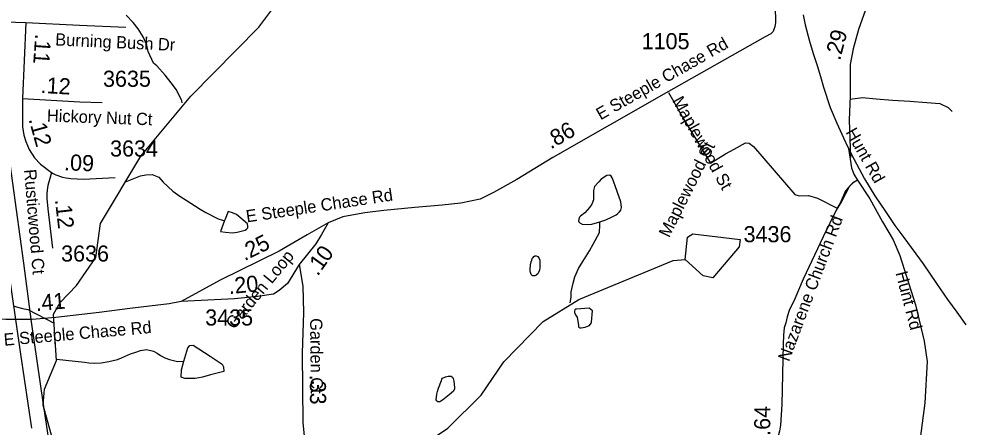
# Model space of a CAD drawing. Extents: x 1662474 to 1856135, y 779280 to 917889.
# Drawn here: x 1767712 to 1775052, y 801635 to 804804 of the extents above; entities that cross this region are included whole.
import ezdxf

# ---------------------------------------------------------------- set-up
doc = ezdxf.new("R2010")
doc.units = 0
for name, color, linetype in [('Exist Hydrographic Misc Water Feature', 7, 'Continuous'), ('Exist Hydrographic Pond Under 1500 Sq Ft', 7, 'Continuous'), ('Exist Railroad Mainline', 7, 'Continuous'), ('Exist Road Non-System Type 51', 7, 'Continuous'), ('Exist Road Non-System Type 51 Label', 7, 'Continuous'), ('Exist Road Secondary Mileage Hundredths English Label', 7, 'Continuous'), ('Exist Road Secondary Mileage Tenths English Label', 7, 'Continuous'), ('Exist Road Secondary Type 51 Attributed', 7, 'Continuous'), ('Exist Road Secondary Type 51 Label', 7, 'Continuous'), ('Exist Road Secondary Type 51 Number Label', 7, 'Continuous'), ('Exist Utilities Electrical Transmission Line', 7, 'Continuous')]:
    doc.layers.add(name, color=color, linetype=linetype)

msp = doc.modelspace()

# ---------------------------------------------------------------- linework, layer by layer
at = {"layer": 'Exist Hydrographic Misc Water Feature'}
for points in [[(1768079.2, 801160.3), (1767901.2, 801804), (1767910.3, 801928.5), (1768004.2, 802153), (1767982.2, 802511.3), (1768032.3, 802602.1), (1768159.2, 802734.1), (1768310.1, 802950.9), (1768346.2, 803216.1), (1768659.3, 803738.1), (1769046.2, 804202.9), (1769575.3, 804740.3), (1769971.2, 805270.5)], [(1768980.2, 804152.8), (1768976.3, 804168.9), (1768935.1, 804253.2), (1768893.5, 804307.6), (1768848, 804366), (1768784.6, 804440.5), (1768758.8, 804460.7), (1768715.5, 804551.1), (1768705.9, 804601.2), (1768678.4, 804663.5), (1768638.8, 804727.8), (1768599.2, 804776.1), (1768545.7, 804832.6)], [(1768540.4, 803539.8), (1768655.4, 803585.3), (1768697.7, 803593), (1768747.7, 803594.6), (1768799.6, 803576.2), (1768833, 803535.9), (1768906.6, 803465.3), (1768962.2, 803426.8), (1769010, 803396.4), (1769119.5, 803327.5), (1769163.3, 803301.1), (1769258.9, 803252.3), (1769292.9, 803242), (1769308.9, 803237.9)], [(1771994.3, 802599.7), (1772000.4, 802643.7), (1772000.8, 802685.7), (1772017.5, 802751.5), (1772030, 802801.4), (1772058.5, 802867.2), (1772092.9, 802920.9), (1772143.6, 803002.6), (1772172.1, 803054.3), (1772220.9, 803145.9), (1772223.3, 803201.9), (1772223.3, 803227.9)], [(1768400.1, 798672.4), (1768585.3, 798796.6), (1768628.1, 798963.1), (1768745.2, 799078.9), (1769055.3, 799292.5), (1769426.2, 799698.6), (1769738.3, 800128.7), (1769975.1, 800635.9), (1770186.3, 800982.8), (1770455.2, 801230.1), (1771042.2, 801625.1), (1771302.2, 801882.4), (1771479.2, 802141.3), (1771782.3, 802453.5), (1772059.3, 802625.2), (1772794.2, 802928.5), (1772886.3, 802936.5)], [(1767674.9, 802573.1), (1767740.9, 802556.6), (1767782.9, 802548.2), (1767986.5, 802441.6)], [(1768003.6, 802162.2), (1768221.5, 802138.5), (1768255.4, 802134.3), (1768301.5, 802129.9), (1768351.5, 802133.5), (1768411.6, 802143), (1768477.6, 802160.5), (1768509.8, 802172.2), (1768578.1, 802203.7), (1768620.2, 802217.3), (1768656.2, 802229), (1768702.4, 802236.6), (1768756.3, 802224.2), (1768786.2, 802209.9), (1768812.1, 802191.7), (1768845.9, 802171.4), (1768881.8, 802159.1), (1768943.7, 802144.6), (1768993.8, 802146.2)]]:
    msp.add_lwpolyline(points, dxfattribs=at)
at = {"layer": 'Exist Hydrographic Pond Under 1500 Sq Ft'}
for points in [[(1772223.3, 803227.9), (1772271.5, 803243.6), (1772319.7, 803267.2), (1772349.8, 803282.9), (1772361.9, 803290.8), (1772376.1, 803304.7), (1772386.3, 803318.6), (1772392.5, 803340.5), (1772386.8, 803382.6), (1772330, 803543.1), (1772318.3, 803569.2), (1772310.5, 803583.3), (1772300.4, 803589.4), (1772278.5, 803587.6), (1772234.2, 803559.9), (1772215.9, 803540.1), (1772181.7, 803502.4), (1772173.5, 803472.4), (1772174.9, 803426.4), (1772174.9, 803398.4), (1772162.6, 803366.5), (1772142.3, 803338.7), (1772106, 803298.9), (1772073.8, 803273.2), (1772065.8, 803265.2), (1772059.7, 803249.3), (1772057.4, 803237.3), (1772061.3, 803229.3), (1772067.5, 803221.3), (1772087.4, 803209.1), (1772127.4, 803208.7), (1772161.2, 803210.4), (1772223.3, 803227.9)], [(1769308.9, 803237.9), (1769278.2, 803154.1), (1769316.1, 803147.8), (1769370, 803143.4), (1769406.1, 803149.1), (1769468.2, 803162.6), (1769480.3, 803170.5), (1769490.4, 803182.4), (1769490.4, 803194.4), (1769486.7, 803212.4), (1769401.2, 803285.1), (1769371.3, 803299.4), (1769337.4, 803307.7), (1769312.8, 803249.9), (1769308.9, 803237.9)], [(1772886.3, 802936.5), (1772904.3, 803110.1), (1772946.3, 803135.5), (1773313.4, 803091.9), (1773304.4, 803033.1), (1773102.4, 802794.3), (1773027.3, 802808.9), (1772886.3, 802936.5)], [(1771731.7, 802816.1), (1771727.8, 802812.2), (1771723.7, 802812.2), (1771717.8, 802810.3), (1771711.8, 802808.3), (1771703.8, 802808.4), (1771697.7, 802812.5), (1771689.7, 802820.5), (1771684, 802834.6), (1771682.1, 802848.6), (1771682.1, 802860.6), (1771686.4, 802894.5), (1771690.7, 802916.5), (1771694.8, 802930.5), (1771698.9, 802944.5), (1771704.9, 802952.4), (1771711, 802960.4), (1771719, 802964.3), (1771729.1, 802964.2), (1771741, 802958.2), (1771752.8, 802944), (1771756.7, 802930), (1771758.6, 802910), (1771758.2, 802873.9), (1771754.1, 802851.9), (1771747.9, 802834), (1771742, 802824.1), (1771731.7, 802816.1)], [(1772047.2, 802487.2), (1772056.8, 802423.1), (1772058.9, 802413.1), (1772062.6, 802409.1), (1772068.7, 802405), (1772078.6, 802404.9), (1772094.6, 802406.8), (1772110.8, 802410.7), (1772122.9, 802414.6), (1772142.7, 802422.4), (1772156.9, 802440.3), (1772158.9, 802450.3), (1772167.8, 802538.2), (1772141.9, 802558.4), (1772041.9, 802551.2), (1772033.9, 802549.3), (1772029.8, 802545.4), (1772025.9, 802535.4), (1772025.7, 802529.4), (1772025.7, 802523.4), (1772035.5, 802505.3), (1772047.2, 802487.2)], [(1768993.8, 802146.2), (1769024.9, 802251), (1769040.7, 802269), (1769065.4, 802271.2), (1769197.8, 802186), (1769289.8, 802123.2), (1769301, 802103), (1769303.3, 802067.1), (1769262.9, 802055.9), (1769200, 802040.1), (1769137.2, 802022.2), (1769081.1, 802011), (1769000.3, 802013.2), (1768973.3, 802022.2), (1768975.6, 802080.5), (1768993.8, 802146.2)], [(1771054, 801885.1), (1771015.9, 801853.4), (1771001.7, 801843.5), (1770989.6, 801835.6), (1770981.6, 801831.7), (1770965.7, 801831.8), (1770957.7, 801837.8), (1770953.8, 801845.8), (1770958.1, 801889.9), (1770962.4, 801911.9), (1770970.6, 801935.8), (1770993.1, 801997.6), (1770997, 802007.6), (1771001.1, 802013.6), (1771025.3, 802025.4), (1771045.2, 802029.2), (1771063.3, 802031.1), (1771071.3, 802029), (1771075.4, 802024.9), (1771081.1, 802018.9), (1771085.2, 802010.9), (1771088.9, 801990.8), (1771094.6, 801942.7), (1771094.4, 801930.7), (1771086.2, 801914.8), (1771054, 801885.1)]]:
    msp.add_lwpolyline(points, dxfattribs=at)
at = {"layer": 'Exist Railroad Mainline'}
msp.add_lwpolyline([(1773801.8, 804835.3), (1773818, 804757.2), (1773852.6, 804629.8), (1773881.6, 804534.4), (1773911.9, 804441.5), (1773936.5, 804356), (1773961.1, 804274.1), (1774013.1, 804117.2), (1774065.4, 803995.2), (1774115.2, 803879.2), (1774149.8, 803809.2), (1774195.2, 803718.3), (1774278.9, 803562.9), (1774359, 803431.1), (1774442.7, 803307.5), (1774515.4, 803200.2), (1774584.6, 803107.5), (1774733.7, 802901.1), (1774839.3, 802748.4), (1774922.9, 802624.8), (1774997, 802526.7), (1775065.1, 802427.5)], dxfattribs=at)
at = {"layer": 'Exist Road Non-System Type 51'}
for points in [[(1772757.9, 804232.2), (1772873.9, 804029), (1773083.6, 803683.6), (1773199.1, 803756.5), (1773266.9, 803792.2), (1773355.1, 803840.6), (1773382.2, 803839.5), (1773416.1, 803813), (1773739, 803440.4), (1773771.1, 803430.4), (1773844.8, 803433.8), (1773914.6, 803412.2), (1774066.8, 803334.5)], [(1774166.6, 804181.9), (1774264.6, 804192.5), (1774369.6, 804183.9), (1774496.8, 804173.9), (1774631.9, 804163.9), (1774763.1, 804156), (1774865.1, 804146.4), (1774927.8, 804117), (1774959.2, 804084.8)], [(1774224.2, 803552.9), (1774184.9, 803527.7), (1774131.6, 803468.7), (1774089.1, 803373.7), (1774066.8, 803334.5)]]:
    msp.add_lwpolyline(points, dxfattribs=at)
at = {"layer": 'Exist Road Secondary Type 51 Attributed'}
msp.add_line((1767766.1, 804776), (1767740.4, 804185), dxfattribs=at)
for points in [[(1773543.6, 805417.2), (1773546.7, 805365.3), (1773570.6, 805130.3), (1773583.4, 804908.1), (1773587.1, 804816.3), (1773587.1, 804775.9), (1773583.4, 804741), (1773576.1, 804722.6), (1773568.7, 804706.1), (1773550.4, 804687.8), (1773508.1, 804663.9), (1772737.6, 804230.6), (1771858.6, 803726.5), (1771578.2, 803557.7), (1771398.5, 803457.1), (1771294.2, 803403.2), (1771143.3, 803374.5), (1770999.5, 803356.6), (1770787.4, 803338.6), (1770546.6, 803317), (1770399.2, 803299.1), (1770298.5, 803281.1), (1770226.6, 803266.7), (1770115.2, 803220)], [(1774434, 805307.8), (1774363.4, 805093), (1774233.1, 804721.6), (1774190.9, 804571.9), (1774168.6, 804449.5), (1774167.7, 804203), (1774159.2, 804020.8), (1774169.4, 803726.5)], [(1767085.4, 804794.7), (1767441.2, 804786.7), (1767766.1, 804776)], [(1767766.1, 804776), (1768182.2, 804756.4), (1768542.8, 804740.1)], [(1767740.4, 804185), (1768185.4, 804159), (1768357.6, 804155.8)], [(1767740.4, 804185), (1767741.5, 804027.3), (1767741.5, 803965.7), (1767751.5, 803902.1), (1767765.4, 803852.5), (1767793.2, 803788.9), (1767834, 803725.8), (1767880, 803676.9), (1767966.2, 803610.1)], [(1774155.3, 803796.4), (1774176.8, 803647.1), (1774195, 803599.1), (1774224.2, 803552.9)], [(1767966.2, 803610.1), (1767953.5, 803564.7), (1767937.7, 803509.6), (1767932, 803474.7), (1767928.8, 803445), (1767928.1, 803409.7), (1767936.7, 803328.2), (1767971.9, 803024.8)], [(1767966.2, 803610.1), (1767978.2, 803602.4), (1767999.5, 803592.3), (1768049.7, 803576.3), (1768079.7, 803570), (1768115.3, 803564.4), (1768214.8, 803560.4), (1768459.3, 803572.3)], [(1774224.2, 803552.9), (1774190.1, 803530.5), (1774162.8, 803505.7), (1774099.1, 803387.4), (1774059.9, 803317.7), (1773958.3, 803112), (1773803.3, 802783.4), (1773739.1, 802631.1), (1773693.7, 802540.3), (1773677.6, 802489.6), (1773666.9, 802444.1), (1773656.3, 802404.1), (1773650.9, 802348), (1773648.2, 802278.5), (1773637.5, 801809.7), (1773626.8, 801649.4), (1773619.8, 801602.2), (1773595, 801515.3), (1773567.1, 801419.2), (1773486.4, 801295.2), (1773334.3, 801118.4), (1772831.6, 800535.4)], [(1774224.2, 803552.9), (1774319.5, 803407.3), (1774419.6, 803229.3), (1774501.2, 803088.5), (1774553.2, 802966.2), (1774605.1, 802803.1), (1774675.6, 802584.4), (1774742.3, 802302.7), (1774764.6, 802143.3), (1774746.9, 801821.9), (1774641.5, 801012.6), (1774592.5, 800564.6), (1774524.7, 800169), (1774513.4, 800053.1), (1774468.2, 799683.4), (1774449.2, 799541.2)], [(1770115.2, 803220), (1769950.3, 803126.2), (1769734.3, 803000.2), (1769275.1, 802775.3), (1768973, 802610.9)], [(1770115.2, 803220), (1770061.3, 803130.2), (1770017.8, 803058.7), (1769889.9, 802897.1)], [(1769889.9, 802897.1), (1769797.3, 802748.3), (1769734.3, 802694.3), (1769689.2, 802667.3), (1769564.2, 802648.2), (1769387.7, 802631.3), (1769230.1, 802621.8), (1768973, 802610.9)], [(1769889.9, 802897.1), (1769917, 802729.3), (1769922.4, 802523.7), (1769911.6, 802209.8), (1769917, 801668.5), (1769971.2, 801138.2)], [(1768973, 802610.9), (1768879, 802590.9), (1768573.4, 802556.1), (1768334.3, 802524.6), (1767999.5, 802485.8), (1767815.4, 802469.5), (1767609.6, 802469.5), (1767441.8, 802475), (1767273.9, 802491.2), (1767111.5, 802518.2), (1766997.8, 802550.7), (1766804.2, 802597.5)]]:
    msp.add_lwpolyline(points, dxfattribs=at)
at = {"layer": 'Exist Utilities Electrical Transmission Line'}
for points in [[(1767797, 811115.8), (1767675.9, 810635.2), (1767554.8, 810136.4), (1767457.3, 809731.7), (1767332.1, 809226.8), (1767199.7, 808688.3), (1767084.4, 808215.7), (1767033.6, 808011.3), (1767096.3, 807559.3), (1767181.6, 806961.5), (1767242.2, 806554), (1767296.5, 806140.3), (1767365.2, 805646.2), (1767431.9, 805212.9), (1767490.7, 804763), (1767551.2, 804317.1), (1767620, 803827.3), (1767634.5, 803735.4), (1767747.3, 802907.9), (1767806.3, 802452.1), (1767898, 801828.6), (1767993.7, 801192.9)], [(1767634.1, 810982.9), (1767540, 810632.7), (1767432.4, 810233.8), (1767321.1, 809796.9), (1767174.6, 809214.3), (1767084.6, 808855.7), (1766988.8, 808471), (1766891.3, 808084.4), (1766976.5, 807526.7), (1767041.3, 807069.1), (1767112.1, 806545.1), (1767193.7, 805945.4), (1767281.5, 805325.9), (1767370.9, 804686.4), (1767450.8, 804094.6), (1767535.9, 803503), (1767619.2, 802937.1), (1767723.7, 802201.4), (1767811.1, 801625.9)]]:
    msp.add_lwpolyline(points, dxfattribs=at)

# ---------------------------------------------------------------- texts
at = {"layer": 'Exist Road Non-System Type 51 Label'}
for rotation, p in [(299.25951, (1772782.4, 804169.9)), (63.44811, (1772761.5, 803099.2))]:
    msp.add_text('Maplewood St', height=95, rotation=rotation, dxfattribs=at).set_placement(p)
at = {"layer": 'Exist Road Secondary Mileage Hundredths English Label'}
for s, rotation, p in [('.29', 75.32376, (1774088.7, 804476.2)), ('.11', 266.09042, (1767839.4, 804689.1)), ('.86', 29.83211, (1771842.9, 803789.6)), ('.09', 357.7109, (1768061.1, 803629.1)), ('.25', 26.09868, (1769464.1, 802922.7)), ('.41', 5.03914, (1767846, 802535)), ('.33', 270.57333, (1769970.9, 802041.5))]:
    msp.add_text(s, height=125, rotation=rotation, dxfattribs=at).set_placement(p)
at = {"layer": 'Exist Road Secondary Mileage Tenths English Label'}
for s, rotation, p in [('.12', 356.66041, (1767878.6, 804229.3)), ('.12', 285.65246, (1767786.8, 804024.6)), ('.12', 276.6206, (1767991.5, 803400)), ('0', 54.29551, (1770109.2, 802910.9)), ('1', 54.29551, (1770060, 802842.3)), ('.20', 5.45065, (1769345.5, 802667.1)), ('.', 55.90749, (1770033.3, 802801.3)), ('.64', 89.3331, (1773546.3, 801566.2))]:
    msp.add_text(s, height=125, rotation=rotation, dxfattribs=at).set_placement(p)
at = {"layer": 'Exist Road Secondary Type 51 Label'}
for s, rotation, p in [('Burning Bush Dr', 357.38674, (1767993, 804598.1)), ('E Steeple Chase Rd', 29.60556, (1772229.1, 804015.5)), ('Hickory Nut Ct', 357.87769, (1767928.7, 804007.5)), ('Hunt Rd', 299.53119, (1774130, 803924.7)), ('Rusticwood Ct', 274.76092, (1767751.9, 803633.3)), ('E Steeple Chase Rd', 8.5198, (1769483.1, 803223.4)), ('Nazarene Church Rd', 69.36386, (1773692.6, 802137.8)), ('Garden Loop', 50.37199, (1769382.4, 802387.9)), ('Hunt Rd', 284.61251, (1774518.7, 802831.1)), ('E Steeple Chase Rd', 4.98502, (1767598.6, 802265.7)), ('Garden Ct', 270.59563, (1769973.2, 802480))]:
    msp.add_text(s, height=95, rotation=rotation, dxfattribs=at).set_placement(p)
at = {"layer": 'Exist Road Secondary Type 51 Number Label'}
for s, p in [('1105', (1772548.3, 804568.3)), ('3635', (1768365.4, 804276.8)), ('3634', (1768420.4, 803735.4)), ('3436', (1773339.9, 803070)), ('3636', (1768040, 802919.9)), ('3435', (1769159, 802423.4))]:
    msp.add_text(s, height=125, dxfattribs=at).set_placement(p)

doc.saveas('drawing.dxf')
